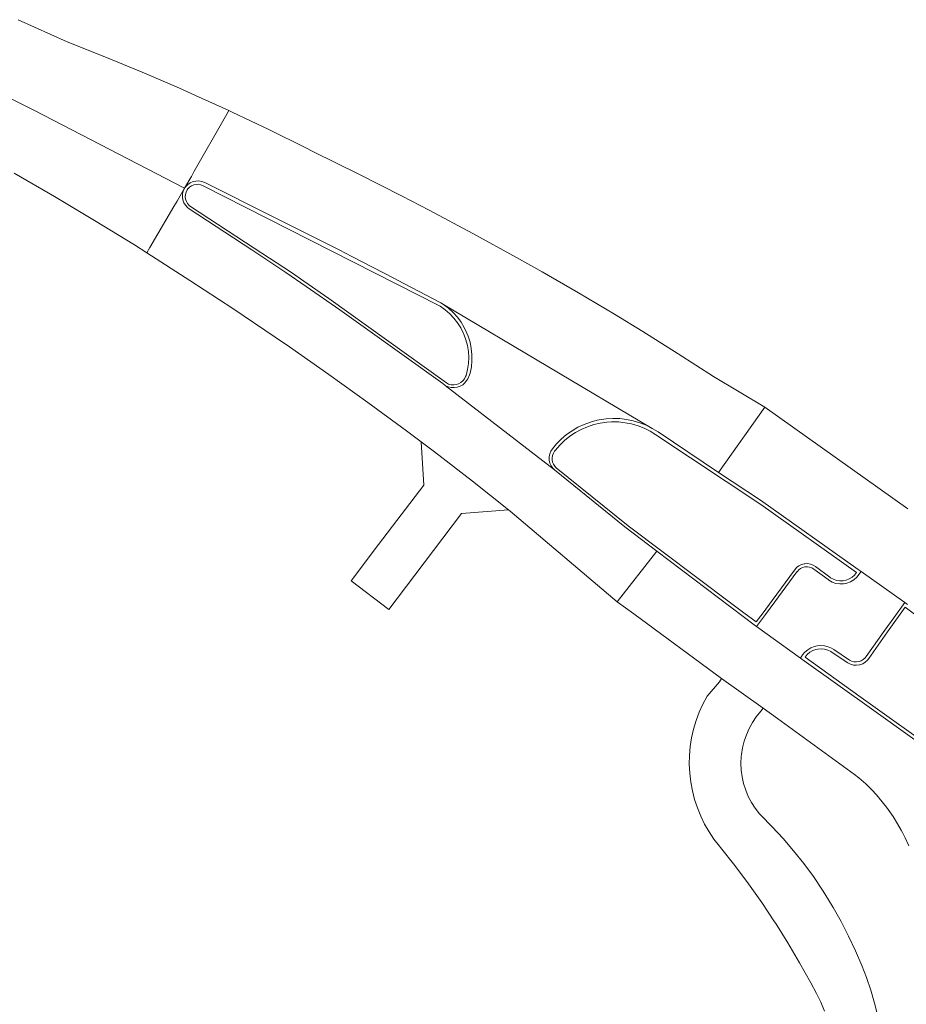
# Model space of a CAD drawing. Header units: metres. Extents: x 166325 to 190320, y 381923 to 404576.
# Tile 868 of 1056: x 175036 to 175095, y 400074 to 400139. Entities that reach past the tile are written whole.
import ezdxf

# ---------------------------------------------------------------- set-up
doc = ezdxf.new("R2010")
doc.units = ezdxf.units.M
for name, color, linetype, lineweight in [('B-WE-VH-VERHARDING_ASFALT-GV', 8, 'Continuous', 18), ('B-WE-VH-VERHARDING_BETON-GV', 8, 'Continuous', 18), ('B-WE-VH-VERHARDING_BETONSTRAATSTEEN-GV', 8, 'Continuous', 18)]:
    doc.layers.add(name, color=color, linetype=linetype, lineweight=lineweight)

msp = doc.modelspace()

# ---------------------------------------------------------------- linework, layer by layer
at = {"layer": 'B-WE-VH-VERHARDING_ASFALT-GV', "flags": 128}
for points in [[(175029.321, 400137.233), (175037.337, 400133.233), (175047.325, 400128.062), (175047.733, 400128.78), (175047.775, 400128.854), (175047.945, 400129.153), (175050.042, 400132.843), (175050.263, 400133.232), (175048.051, 400134.243), (175046.98, 400134.718), (175044.509, 400135.785), (175042.023, 400136.814), (175039.521, 400137.806), (175036.261, 400139.281)], [(175029.321, 400137.233), (175037.337, 400133.233), (175047.325, 400128.062), (175047.733, 400128.78), (175047.775, 400128.854), (175047.945, 400129.153), (175050.042, 400132.843), (175050.263, 400133.232), (175048.051, 400134.243), (175046.98, 400134.718), (175044.509, 400135.785), (175042.023, 400136.814), (175039.521, 400137.806), (175036.261, 400139.281)], [(175035.993, 400129.07), (175038.679, 400127.513), (175041.345, 400125.921), (175043.989, 400124.295), (175044.811, 400123.778), (175045.012, 400124.119), (175046.618, 400126.858), (175046.821, 400127.203), (175046.937, 400127.401), (175047.325, 400128.062), (175037.337, 400133.233), (175029.321, 400137.233)], [(175035.993, 400129.07), (175038.679, 400127.513), (175041.345, 400125.921), (175043.989, 400124.295), (175044.811, 400123.778), (175045.012, 400124.119), (175046.618, 400126.858), (175046.821, 400127.203), (175046.937, 400127.401), (175047.325, 400128.062), (175037.337, 400133.233), (175029.321, 400137.233)], [(175093.417, 400072.981), (175093.201, 400073.853), (175092.947, 400074.715), (175092.655, 400075.565), (175092.352, 400076.353), (175091.931, 400077.344), (175091.475, 400078.319), (175090.982, 400079.277), (175090.454, 400080.215), (175089.891, 400081.134), (175089.732, 400081.381), (175089.127, 400082.271), (175088.489, 400083.139), (175087.819, 400083.982), (175087.119, 400084.8), (175086.388, 400085.591), (175085.629, 400086.355), (175085.541, 400086.457), (175085.262, 400086.819), (175085.016, 400087.203), (175084.805, 400087.608), (175084.63, 400088.029), (175084.493, 400088.464), (175084.394, 400088.91), (175084.335, 400089.362), (175084.315, 400089.818), (175084.336, 400090.274), (175084.347, 400090.385), (175084.417, 400090.836), (175084.526, 400091.279), (175084.674, 400091.711), (175084.858, 400092.128), (175085.079, 400092.528), (175085.333, 400092.906), (175085.632, 400093.276), (175085.788, 400093.469), (175083.02, 400095.449), (175082.887, 400095.236), (175082.07, 400094.274), (175081.789, 400093.753), (175081.545, 400093.214), (175081.337, 400092.659), (175081.168, 400092.092), (175081.037, 400091.515), (175080.945, 400090.93), (175080.944, 400090.925), (175080.892, 400090.335), (175080.881, 400089.743), (175080.909, 400089.152), (175080.977, 400088.564), (175081.085, 400087.981), (175081.231, 400087.408), (175081.416, 400086.845), (175081.639, 400086.297), (175081.898, 400085.764), (175082.192, 400085.251), (175082.521, 400084.758), (175082.882, 400084.289), (175082.955, 400084.201), (175083.901, 400083.004), (175084.816, 400081.783), (175085.697, 400080.539), (175086.546, 400079.272), (175086.626, 400079.149), (175087.439, 400077.858), (175088.217, 400076.546), (175088.96, 400075.214), (175089.343, 400074.494), (175089.624, 400073.913), (175089.87, 400073.315)], [(175093.417, 400072.981), (175093.201, 400073.853), (175092.947, 400074.715), (175092.655, 400075.565), (175092.352, 400076.353), (175091.931, 400077.344), (175091.475, 400078.319), (175090.982, 400079.277), (175090.454, 400080.215), (175089.891, 400081.134), (175089.732, 400081.381), (175089.127, 400082.271), (175088.489, 400083.139), (175087.819, 400083.982), (175087.119, 400084.8), (175086.388, 400085.591), (175085.629, 400086.355), (175085.541, 400086.457), (175085.262, 400086.819), (175085.016, 400087.203), (175084.805, 400087.608), (175084.63, 400088.029), (175084.493, 400088.464), (175084.394, 400088.91), (175084.335, 400089.362), (175084.315, 400089.818), (175084.336, 400090.274), (175084.347, 400090.385), (175084.417, 400090.836), (175084.526, 400091.279), (175084.674, 400091.711), (175084.858, 400092.128), (175085.079, 400092.528), (175085.333, 400092.906), (175085.632, 400093.276), (175085.788, 400093.469), (175083.02, 400095.449), (175082.887, 400095.236), (175082.07, 400094.274), (175081.789, 400093.753), (175081.545, 400093.214), (175081.337, 400092.659), (175081.168, 400092.092), (175081.037, 400091.515), (175080.945, 400090.93), (175080.944, 400090.925), (175080.892, 400090.335), (175080.881, 400089.743), (175080.909, 400089.152), (175080.977, 400088.564), (175081.085, 400087.981), (175081.231, 400087.408), (175081.416, 400086.845), (175081.639, 400086.297), (175081.898, 400085.764), (175082.192, 400085.251), (175082.521, 400084.758), (175082.882, 400084.289), (175082.955, 400084.201), (175083.901, 400083.004), (175084.816, 400081.783), (175085.697, 400080.539), (175086.546, 400079.272), (175086.626, 400079.149), (175087.439, 400077.858), (175088.217, 400076.546), (175088.96, 400075.214), (175089.343, 400074.494), (175089.624, 400073.913), (175089.87, 400073.315)]]:
    msp.add_lwpolyline(points, dxfattribs=at)
for points in [[(175050.263, 400133.232), (175050.042, 400132.843), (175047.945, 400129.153), (175047.775, 400128.854), (175047.733, 400128.78), (175047.325, 400128.062), (175047.403, 400128.174), (175047.542, 400128.316), (175047.705, 400128.429), (175047.888, 400128.507), (175048.082, 400128.548), (175048.281, 400128.55), (175048.476, 400128.514), (175048.661, 400128.44), (175053.134, 400126.212), (175057.597, 400123.965), (175058.45, 400123.534), (175061.286, 400122.069), (175061.491, 400121.961), (175064.307, 400120.458), (175064.358, 400120.447), (175064.546, 400120.328), (175078.414, 400112.095), (175078.8, 400111.855), (175082.827, 400109.158), (175085.899, 400113.496), (175082.489, 400115.541), (175080.149, 400117.06), (175077.786, 400118.546), (175075.914, 400119.69), (175073.514, 400121.115), (175071.094, 400122.505), (175069.387, 400123.465), (175066.492, 400125.055), (175063.579, 400126.61), (175061.8, 400127.538), (175058.857, 400129.036), (175055.896, 400130.499), (175055.343, 400130.778), (175052.929, 400131.969), (175050.499, 400133.124)], [(175050.263, 400133.232), (175050.042, 400132.843), (175047.945, 400129.153), (175047.775, 400128.854), (175047.733, 400128.78), (175047.325, 400128.062), (175047.403, 400128.174), (175047.542, 400128.316), (175047.705, 400128.429), (175047.888, 400128.507), (175048.082, 400128.548), (175048.281, 400128.55), (175048.476, 400128.514), (175048.661, 400128.44), (175053.134, 400126.212), (175057.597, 400123.965), (175058.45, 400123.534), (175061.286, 400122.069), (175061.491, 400121.961), (175064.307, 400120.458), (175064.358, 400120.447), (175064.546, 400120.328), (175078.414, 400112.095), (175078.8, 400111.855), (175082.827, 400109.158), (175085.899, 400113.496), (175082.489, 400115.541), (175080.149, 400117.06), (175077.786, 400118.546), (175075.914, 400119.69), (175073.514, 400121.115), (175071.094, 400122.505), (175069.387, 400123.465), (175066.492, 400125.055), (175063.579, 400126.61), (175061.8, 400127.538), (175058.857, 400129.036), (175055.896, 400130.499), (175055.343, 400130.778), (175052.929, 400131.969), (175050.499, 400133.124)], [(175047.325, 400128.062), (175046.937, 400127.401), (175046.821, 400127.203), (175046.618, 400126.858), (175045.012, 400124.119), (175044.811, 400123.778), (175047.681, 400121.938), (175050.528, 400120.066), (175053.354, 400118.16), (175054.3, 400117.51), (175056.914, 400115.682), (175059.505, 400113.822), (175062.073, 400111.929), (175063.054, 400111.189), (175063.938, 400110.523), (175066.464, 400108.575), (175068.871, 400106.67), (175068.965, 400106.595), (175076.093, 400100.547), (175078.725, 400103.914), (175076.585, 400105.537), (175071.921, 400109.327), (175064.653, 400114.953), (175064.487, 400115.075), (175059.196, 400118.877), (175057.649, 400119.985), (175055.419, 400121.54), (175054.06, 400122.465), (175051.794, 400123.967), (175047.621, 400126.705), (175047.513, 400126.79), (175047.38, 400126.937), (175047.278, 400127.108), (175047.211, 400127.295), (175047.182, 400127.491), (175047.191, 400127.69), (175047.24, 400127.882)], [(175047.325, 400128.062), (175046.937, 400127.401), (175046.821, 400127.203), (175046.618, 400126.858), (175045.012, 400124.119), (175044.811, 400123.778), (175047.681, 400121.938), (175050.528, 400120.066), (175053.354, 400118.16), (175054.3, 400117.51), (175056.914, 400115.682), (175059.505, 400113.822), (175062.073, 400111.929), (175063.054, 400111.189), (175063.938, 400110.523), (175066.464, 400108.575), (175068.871, 400106.67), (175068.965, 400106.595), (175076.093, 400100.547), (175078.725, 400103.914), (175076.585, 400105.537), (175071.921, 400109.327), (175064.653, 400114.953), (175064.487, 400115.075), (175059.196, 400118.877), (175057.649, 400119.985), (175055.419, 400121.54), (175054.06, 400122.465), (175051.794, 400123.967), (175047.621, 400126.705), (175047.513, 400126.79), (175047.38, 400126.937), (175047.278, 400127.108), (175047.211, 400127.295), (175047.182, 400127.491), (175047.191, 400127.69), (175047.24, 400127.882)], [(175064.546, 400120.328), (175064.877, 400120.08), (175065.183, 400119.802), (175065.461, 400119.495), (175065.708, 400119.163), (175065.922, 400118.808), (175066.1, 400118.435), (175066.185, 400118.218), (175066.305, 400117.822), (175066.387, 400117.416), (175066.429, 400117.005), (175066.431, 400116.591), (175066.393, 400116.179), (175066.316, 400115.772), (175066.271, 400115.646), (175066.151, 400115.398), (175066.095, 400115.307), (175065.928, 400115.089), (175065.818, 400114.999), (175065.64, 400114.896), (175065.445, 400114.829), (175065.24, 400114.802), (175065.039, 400114.813), (175064.839, 400114.864), (175064.653, 400114.953), (175071.921, 400109.327), (175071.805, 400109.442), (175071.69, 400109.605), (175071.61, 400109.787), (175071.566, 400109.981), (175071.565, 400109.996), (175071.563, 400110.195), (175071.6, 400110.39), (175071.674, 400110.575), (175071.784, 400110.741), (175072.047, 400111.057), (175072.366, 400111.38), (175072.713, 400111.674), (175073.084, 400111.936), (175073.477, 400112.165), (175073.888, 400112.359), (175074.315, 400112.515), (175074.754, 400112.634), (175074.896, 400112.663), (175075.346, 400112.73), (175075.799, 400112.757), (175076.254, 400112.744), (175076.705, 400112.692), (175077.15, 400112.599), (175077.586, 400112.468), (175078.008, 400112.3), (175078.414, 400112.095)], [(175064.546, 400120.328), (175064.877, 400120.08), (175065.183, 400119.802), (175065.461, 400119.495), (175065.708, 400119.163), (175065.922, 400118.808), (175066.1, 400118.435), (175066.185, 400118.218), (175066.305, 400117.822), (175066.387, 400117.416), (175066.429, 400117.005), (175066.431, 400116.591), (175066.393, 400116.179), (175066.316, 400115.772), (175066.271, 400115.646), (175066.151, 400115.398), (175066.095, 400115.307), (175065.928, 400115.089), (175065.818, 400114.999), (175065.64, 400114.896), (175065.445, 400114.829), (175065.24, 400114.802), (175065.039, 400114.813), (175064.839, 400114.864), (175064.653, 400114.953), (175071.921, 400109.327), (175071.805, 400109.442), (175071.69, 400109.605), (175071.61, 400109.787), (175071.566, 400109.981), (175071.565, 400109.996), (175071.563, 400110.195), (175071.6, 400110.39), (175071.674, 400110.575), (175071.784, 400110.741), (175072.047, 400111.057), (175072.366, 400111.38), (175072.713, 400111.674), (175073.084, 400111.936), (175073.477, 400112.165), (175073.888, 400112.359), (175074.315, 400112.515), (175074.754, 400112.634), (175074.896, 400112.663), (175075.346, 400112.73), (175075.799, 400112.757), (175076.254, 400112.744), (175076.705, 400112.692), (175077.15, 400112.599), (175077.586, 400112.468), (175078.008, 400112.3), (175078.414, 400112.095)], [(175095.207, 400100.517), (175092.304, 400102.572), (175092.013, 400102.199), (175091.82, 400102.027), (175091.6, 400101.892), (175091.36, 400101.8), (175091.143, 400101.756), (175090.886, 400101.746), (175090.63, 400101.783), (175090.386, 400101.866), (175090.165, 400101.987), (175090.106, 400102.029), (175089.163, 400102.731), (175089.025, 400102.816), (175088.882, 400102.869), (175088.733, 400102.892), (175088.573, 400102.886), (175088.563, 400102.885), (175088.409, 400102.842), (175088.273, 400102.774), (175088.153, 400102.681), (175088.048, 400102.559), (175088.041, 400102.55), (175086.571, 400100.558), (175085.95, 400099.702), (175085.344, 400098.916), (175088.282, 400096.806), (175088.412, 400097.023), (175088.571, 400097.21), (175088.757, 400097.368), (175088.967, 400097.494), (175089.195, 400097.584), (175089.389, 400097.629), (175089.633, 400097.649), (175089.877, 400097.628), (175090.114, 400097.569), (175090.339, 400097.471), (175090.497, 400097.373), (175091.532, 400096.674), (175091.674, 400096.604), (175091.827, 400096.563), (175091.986, 400096.553), (175092.143, 400096.574), (175092.165, 400096.579), (175092.313, 400096.634), (175092.448, 400096.718), (175092.564, 400096.826), (175092.63, 400096.91), (175093.881, 400098.678), (175094.488, 400099.478)], [(175095.207, 400100.517), (175092.304, 400102.572), (175092.013, 400102.199), (175091.82, 400102.027), (175091.6, 400101.892), (175091.36, 400101.8), (175091.143, 400101.756), (175090.886, 400101.746), (175090.63, 400101.783), (175090.386, 400101.866), (175090.165, 400101.987), (175090.106, 400102.029), (175089.163, 400102.731), (175089.025, 400102.816), (175088.882, 400102.869), (175088.733, 400102.892), (175088.573, 400102.886), (175088.563, 400102.885), (175088.409, 400102.842), (175088.273, 400102.774), (175088.153, 400102.681), (175088.048, 400102.559), (175088.041, 400102.55), (175086.571, 400100.558), (175085.95, 400099.702), (175085.344, 400098.916), (175088.282, 400096.806), (175088.412, 400097.023), (175088.571, 400097.21), (175088.757, 400097.368), (175088.967, 400097.494), (175089.195, 400097.584), (175089.389, 400097.629), (175089.633, 400097.649), (175089.877, 400097.628), (175090.114, 400097.569), (175090.339, 400097.471), (175090.497, 400097.373), (175091.532, 400096.674), (175091.674, 400096.604), (175091.827, 400096.563), (175091.986, 400096.553), (175092.143, 400096.574), (175092.165, 400096.579), (175092.313, 400096.634), (175092.448, 400096.718), (175092.564, 400096.826), (175092.63, 400096.91), (175093.881, 400098.678), (175094.488, 400099.478)]]:
    msp.add_lwpolyline(points, close=True, dxfattribs=at)
at = {"layer": 'B-WE-VH-VERHARDING_BETON-GV', "flags": 128}
for points in [[(175048.559, 400128.239), (175048.411, 400128.299), (175048.255, 400128.328), (175048.096, 400128.326), (175047.94, 400128.294), (175047.793, 400128.231), (175047.662, 400128.141), (175047.551, 400128.028), (175047.496, 400127.951), (175047.425, 400127.809), (175047.383, 400127.655), (175047.372, 400127.497), (175047.392, 400127.339), (175047.442, 400127.188), (175047.521, 400127.049), (175047.626, 400126.929), (175047.714, 400126.857), (175051.944, 400124.092), (175054.423, 400122.46), (175055.252, 400121.89), (175056.922, 400120.736), (175064.594, 400115.225), (175064.729, 400115.119), (175064.882, 400115.042), (175065.047, 400114.996), (175065.218, 400114.983), (175065.381, 400115.003), (175065.545, 400115.055), (175065.694, 400115.138), (175065.825, 400115.249), (175065.932, 400115.383), (175066.01, 400115.535), (175066.037, 400115.615), (175066.135, 400116.005), (175066.193, 400116.403), (175066.212, 400116.804), (175066.191, 400117.206), (175066.129, 400117.603), (175066.029, 400117.992), (175065.891, 400118.37), (175065.872, 400118.412), (175065.693, 400118.771), (175065.479, 400119.112), (175065.232, 400119.429), (175064.955, 400119.72), (175064.65, 400119.982), (175064.321, 400120.213), (175064.233, 400120.266)], [(175048.559, 400128.239), (175048.411, 400128.299), (175048.255, 400128.328), (175048.096, 400128.326), (175047.94, 400128.294), (175047.793, 400128.231), (175047.662, 400128.141), (175047.551, 400128.028), (175047.496, 400127.951), (175047.425, 400127.809), (175047.383, 400127.655), (175047.372, 400127.497), (175047.392, 400127.339), (175047.442, 400127.188), (175047.521, 400127.049), (175047.626, 400126.929), (175047.714, 400126.857), (175051.944, 400124.092), (175054.423, 400122.46), (175055.252, 400121.89), (175056.922, 400120.736), (175064.594, 400115.225), (175064.729, 400115.119), (175064.882, 400115.042), (175065.047, 400114.996), (175065.218, 400114.983), (175065.381, 400115.003), (175065.545, 400115.055), (175065.694, 400115.138), (175065.825, 400115.249), (175065.932, 400115.383), (175066.01, 400115.535), (175066.037, 400115.615), (175066.135, 400116.005), (175066.193, 400116.403), (175066.212, 400116.804), (175066.191, 400117.206), (175066.129, 400117.603), (175066.029, 400117.992), (175065.891, 400118.37), (175065.872, 400118.412), (175065.693, 400118.771), (175065.479, 400119.112), (175065.232, 400119.429), (175064.955, 400119.72), (175064.65, 400119.982), (175064.321, 400120.213), (175064.233, 400120.266)], [(175083.703, 400100.411), (175084.503, 400099.81), (175085.323, 400099.216), (175085.796, 400099.83), (175086.384, 400100.64), (175087.879, 400102.666), (175087.89, 400102.682), (175088.015, 400102.826), (175088.166, 400102.944), (175088.336, 400103.03), (175088.521, 400103.081), (175088.553, 400103.086), (175088.745, 400103.093), (175088.933, 400103.063), (175089.113, 400102.997), (175089.276, 400102.897), (175090.224, 400102.191), (175090.272, 400102.157), (175090.466, 400102.05), (175090.677, 400101.979), (175090.897, 400101.947), (175091.119, 400101.955), (175091.303, 400101.993), (175091.511, 400102.072), (175091.7, 400102.188), (175091.866, 400102.336), (175092.004, 400102.501), (175085.644, 400107.031), (175078.665, 400111.665), (175078.286, 400111.899), (175077.888, 400112.098), (175077.473, 400112.26), (175077.045, 400112.385), (175076.608, 400112.471), (175076.165, 400112.517), (175075.719, 400112.523), (175075.403, 400112.503), (175074.961, 400112.441), (175074.528, 400112.34), (175074.105, 400112.2), (175073.696, 400112.023), (175073.305, 400111.81), (175072.934, 400111.563), (175072.587, 400111.283), (175072.267, 400110.974), (175071.975, 400110.637), (175071.927, 400110.574), (175071.841, 400110.442), (175071.783, 400110.296), (175071.754, 400110.142), (175071.755, 400110.001), (175071.784, 400109.847), (175071.844, 400109.701), (175071.93, 400109.57), (175072.039, 400109.459), (175076.816, 400105.6)], [(175083.703, 400100.411), (175084.503, 400099.81), (175085.323, 400099.216), (175085.796, 400099.83), (175086.384, 400100.64), (175087.879, 400102.666), (175087.89, 400102.682), (175088.015, 400102.826), (175088.166, 400102.944), (175088.336, 400103.03), (175088.521, 400103.081), (175088.553, 400103.086), (175088.745, 400103.093), (175088.933, 400103.063), (175089.113, 400102.997), (175089.276, 400102.897), (175090.224, 400102.191), (175090.272, 400102.157), (175090.466, 400102.05), (175090.677, 400101.979), (175090.897, 400101.947), (175091.119, 400101.955), (175091.303, 400101.993), (175091.511, 400102.072), (175091.7, 400102.188), (175091.866, 400102.336), (175092.004, 400102.501), (175085.644, 400107.031), (175078.665, 400111.665), (175078.286, 400111.899), (175077.888, 400112.098), (175077.473, 400112.26), (175077.045, 400112.385), (175076.608, 400112.471), (175076.165, 400112.517), (175075.719, 400112.523), (175075.403, 400112.503), (175074.961, 400112.441), (175074.528, 400112.34), (175074.105, 400112.2), (175073.696, 400112.023), (175073.305, 400111.81), (175072.934, 400111.563), (175072.587, 400111.283), (175072.267, 400110.974), (175071.975, 400110.637), (175071.927, 400110.574), (175071.841, 400110.442), (175071.783, 400110.296), (175071.754, 400110.142), (175071.755, 400110.001), (175071.784, 400109.847), (175071.844, 400109.701), (175071.93, 400109.57), (175072.039, 400109.459), (175076.816, 400105.6)]]:
    msp.add_lwpolyline(points, close=True, dxfattribs=at)
for points in [[(175095.408, 400106.736), (175085.899, 400113.496), (175082.827, 400109.158), (175085.619, 400107.321), (175092.115, 400102.706), (175092.304, 400102.572), (175095.207, 400100.517), (175095.394, 400100.385)], [(175095.408, 400106.736), (175085.899, 400113.496), (175082.827, 400109.158), (175085.619, 400107.321), (175092.115, 400102.706), (175092.304, 400102.572), (175095.207, 400100.517), (175095.394, 400100.385)], [(175097.672, 400090.094), (175093.146, 400093.314), (175088.363, 400096.748), (175088.282, 400096.806), (175085.344, 400098.916), (175085.282, 400098.961), (175078.725, 400103.914), (175076.093, 400100.547), (175077.193, 400099.748), (175083.02, 400095.449), (175085.788, 400093.469), (175086.735, 400092.791), (175091.858, 400089.076), (175092.141, 400088.852), (175092.614, 400088.44), (175093.058, 400088), (175093.476, 400087.531), (175093.501, 400087.501), (175093.981, 400086.893), (175094.427, 400086.264), (175094.727, 400085.793), (175094.973, 400085.355), (175095.054, 400085.211), (175095.237, 400084.846), (175095.474, 400084.313)], [(175097.672, 400090.094), (175093.146, 400093.314), (175088.363, 400096.748), (175088.282, 400096.806), (175085.344, 400098.916), (175085.282, 400098.961), (175078.725, 400103.914), (175076.093, 400100.547), (175077.193, 400099.748), (175083.02, 400095.449), (175085.788, 400093.469), (175086.735, 400092.791), (175091.858, 400089.076), (175092.141, 400088.852), (175092.614, 400088.44), (175093.058, 400088), (175093.476, 400087.531), (175093.501, 400087.501), (175093.981, 400086.893), (175094.427, 400086.264), (175094.727, 400085.793), (175094.973, 400085.355), (175095.054, 400085.211), (175095.237, 400084.846), (175095.474, 400084.313)], [(175095.863, 400099.734), (175095.222, 400100.187), (175094.061, 400098.551), (175092.811, 400096.785), (175092.729, 400096.68), (175092.582, 400096.543), (175092.41, 400096.437), (175092.221, 400096.366), (175092.189, 400096.358), (175091.989, 400096.333), (175091.787, 400096.347), (175091.593, 400096.399), (175091.412, 400096.489), (175090.372, 400097.192), (175090.295, 400097.243), (175090.092, 400097.343), (175089.875, 400097.405), (175089.65, 400097.429), (175089.425, 400097.412), (175089.302, 400097.386), (175089.089, 400097.308), (175088.894, 400097.195), (175088.721, 400097.049), (175088.577, 400096.875), (175092.149, 400094.304), (175097.805, 400090.273)], [(175095.863, 400099.734), (175095.222, 400100.187), (175094.061, 400098.551), (175092.811, 400096.785), (175092.729, 400096.68), (175092.582, 400096.543), (175092.41, 400096.437), (175092.221, 400096.366), (175092.189, 400096.358), (175091.989, 400096.333), (175091.787, 400096.347), (175091.593, 400096.399), (175091.412, 400096.489), (175090.372, 400097.192), (175090.295, 400097.243), (175090.092, 400097.343), (175089.875, 400097.405), (175089.65, 400097.429), (175089.425, 400097.412), (175089.302, 400097.386), (175089.089, 400097.308), (175088.894, 400097.195), (175088.721, 400097.049), (175088.577, 400096.875), (175092.149, 400094.304), (175097.805, 400090.273)]]:
    msp.add_lwpolyline(points, dxfattribs=at)
at = {"layer": 'B-WE-VH-VERHARDING_BETONSTRAATSTEEN-GV', "flags": 128}
msp.add_lwpolyline([(175068.871, 400106.67), (175066.464, 400108.575), (175063.938, 400110.523), (175063.054, 400111.189), (175063.231, 400108.323), (175060.225, 400104.357), (175058.404, 400101.953), (175060.902, 400100.052), (175062.635, 400102.336), (175065.745, 400106.433)], close=True, dxfattribs=at)
msp.add_lwpolyline([(175068.871, 400106.67), (175066.464, 400108.575), (175063.938, 400110.523), (175063.054, 400111.189), (175063.231, 400108.323), (175060.225, 400104.357), (175058.404, 400101.953), (175060.902, 400100.052), (175062.635, 400102.336), (175065.745, 400106.433)], close=True, dxfattribs=at)

doc.saveas('drawing.dxf')
